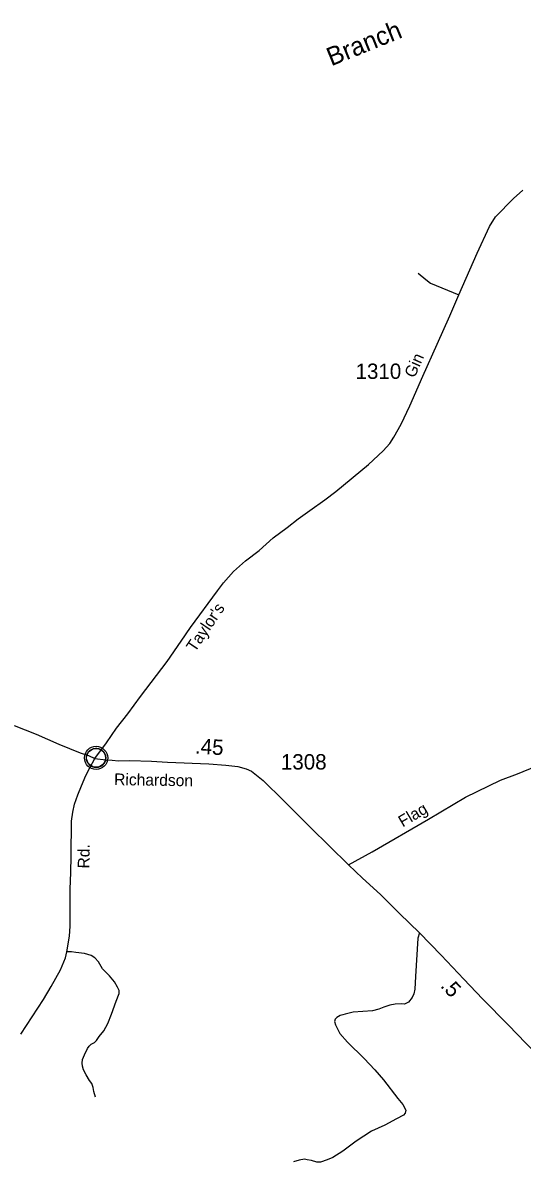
# Model space of a CAD drawing. Extents: x 2220236 to 2384410, y 720751 to 894131.
# Drawn here: x 2267334 to 2271399, y 822411 to 831686 of the extents above; entities that cross this region are included whole.
import ezdxf

# ---------------------------------------------------------------- set-up
doc = ezdxf.new("R2010")
doc.units = 0
doc.layers.add('Default', color=7, linetype='Continuous')

msp = doc.modelspace()

# ---------------------------------------------------------------- linework, layer by layer
at = {"layer": 'Default'}
for points in [[(2267921.3, 825696.7), (2268016, 825825.7), (2268096.8, 825944.4), (2268189.6, 826061.2), (2268292.3, 826202.1), (2268509.9, 826485.6), (2268624, 826653.1), (2268698.9, 826763.7), (2268918, 827061.7), (2268967.4, 827128), (2269048.5, 827220.7), (2269147.7, 827307.6), (2269256.8, 827390.6), (2269372.9, 827492.4), (2269487.1, 827578.4), (2269576.6, 827648.7), (2269669.7, 827717.3), (2269791.7, 827803.4), (2269883, 827871.9), (2270147.3, 828091.5), (2270266.7, 828201.8), (2270322, 828261.9), (2270355.4, 828312.9), (2270415.1, 828418.3), (2270485.3, 828569.4), (2270590.7, 828808.4), (2270706.6, 829070.2), (2270810.2, 829300.4), (2270882.2, 829470.8), (2271034, 829811.7), (2271133.2, 830027.2), (2271182.5, 830107.7), (2271329, 830256.2), (2271404.5, 830324.7)], [(2270552, 829648.3), (2270615.2, 829597.3), (2270653.9, 829567.4), (2270882.2, 829470.8)], [(2267263.1, 825964.5), (2267443.6, 825894.2), (2267628.2, 825813.9), (2267800.9, 825743.6), (2267869, 825720.4), (2267921.3, 825696.7)], [(2267318.1, 823454.1), (2267503, 823735.7), (2267564, 823840), (2267640.7, 823977.8), (2267682.7, 824073.3), (2267693.6, 824124.5), (2267713, 824251.5), (2267718.2, 824331.5), (2267720.8, 824477.4), (2267719.3, 824633.4), (2267725.3, 824769.2), (2267727.3, 824901.1), (2267730.2, 825186.6), (2267740.1, 825259.4), (2267753.9, 825326.3), (2267781.4, 825401.1), (2267810.9, 825474), (2267848.3, 825558.6), (2267879.9, 825620.4), (2267921.3, 825696.7)], [(2267921.3, 825696.7), (2268009.6, 825686.6), (2268060.8, 825684.6), (2268113.3, 825678.5), (2268204.4, 825680.7), (2268381.5, 825674.8), (2268511.3, 825666.2), (2268847.7, 825653.1), (2268987.3, 825642.8), (2269084.8, 825631.5), (2269151.7, 825611.8), (2269195, 825594.1), (2269291.4, 825519.3), (2269456.6, 825355.9), (2269675, 825135.4), (2269984.9, 824832.2)], [(2269984.9, 824832.2), (2270177.4, 824938.2), (2270636.8, 825204.4), (2270937, 825381.3), (2271221.4, 825519.8), (2271360.8, 825573.1), (2271512.3, 825634.5)], [(2269984.9, 824832.2), (2270099, 824722), (2270246.6, 824590.1), (2270400, 824436.5), (2270563.3, 824279), (2270738.4, 824095.9), (2270923.4, 823901), (2271076.8, 823741.6), (2271288.3, 823525), (2271428, 823379.3), (2271581.5, 823231.7), (2271702.5, 823131.3), (2271868, 823013.8)], [(2270563.3, 824279), (2270549.5, 824233.7), (2270529.9, 823922.7), (2270525.9, 823818.3), (2270518.1, 823780.9), (2270502.3, 823751.4), (2270474.8, 823714), (2270441.3, 823698.2), (2270416.8, 823701.2), (2270364.9, 823696.7), (2270323, 823690.2), (2270273.3, 823673.8), (2270231.3, 823657.5), (2270179.5, 823643), (2270023.7, 823631.4), (2269958, 823616.8), (2269938.7, 823609.7), (2269917, 823603.8), (2269903.3, 823595.9), (2269891.4, 823588), (2269875.7, 823574.2), (2269871.8, 823556.5), (2269879.6, 823528.9), (2269915.1, 823458.1), (2269976, 823387.2), (2270111.8, 823255.3), (2270200.3, 823162.8), (2270271.2, 823082.1), (2270386.3, 822930.5), (2270427.6, 822881.2), (2270452.2, 822834), (2270446.3, 822810.4), (2270432.5, 822794.6), (2270377.4, 822763.1), (2270281, 822711.9), (2270171.8, 822664.7), (2270047.9, 822582), (2269939.6, 822501.3), (2269857, 822448.1), (2269811.8, 822430.4), (2269758.6, 822410.7), (2269727.2, 822410.7), (2269683.9, 822424.5), (2269647.5, 822430.4), (2269625.8, 822434.4), (2269583.5, 822426.5), (2269538.3, 822412.7)], [(2267924.7, 822940.1), (2267912.4, 822985.7), (2267905.4, 823019.1), (2267894.9, 823052.5), (2267877.3, 823077.1), (2267849.2, 823122.8), (2267828.2, 823161.4), (2267819.4, 823191.3), (2267817.6, 823217.7), (2267821.1, 823247.5), (2267835.2, 823286.2), (2267861.5, 823337.1), (2267873.8, 823354.7), (2267891.4, 823370.5), (2267917.7, 823384.6), (2267933.5, 823400.4), (2267956.3, 823433.8), (2267993.2, 823481.2), (2268024.8, 823539.2), (2268056.4, 823614.8), (2268095.1, 823721.9), (2268119.6, 823785.2), (2268117.9, 823808), (2268105.6, 823834.4), (2268081, 823878.3), (2268038.9, 823927.5), (2267982.7, 823985.5), (2267961.6, 824022.4), (2267949.3, 824041.7), (2267921.2, 824075.1), (2267891.4, 824094.4), (2267835.2, 824110.2), (2267766.7, 824119), (2267731.6, 824122.5), (2267693.6, 824124.5)]]:
    msp.add_lwpolyline(points, dxfattribs=at)
msp.add_lwpolyline([(2267853.2, 825714.7), (2267854.1, 825720.2), (2267855.9, 825726.8), (2267858.8, 825734), (2267861.8, 825739.8), (2267865.1, 825745.5), (2267868.9, 825750.6), (2267872.8, 825755), (2267877.4, 825759.6), (2267882.9, 825764.2), (2267888.4, 825767.8), (2267893.3, 825770.7), (2267898.3, 825773.1), (2267903.8, 825775.4), (2267909.4, 825777.3), (2267913.7, 825778.4), (2267918.6, 825779.1), (2267922.7, 825779.9), (2267929.1, 825780.1), (2267933.5, 825780), (2267939.2, 825779.8), (2267944.1, 825779), (2267949, 825778), (2267954, 825776.6), (2267959.2, 825774.7), (2267965.8, 825771.8), (2267972.1, 825768.3), (2267977.1, 825764.7), (2267982.3, 825760.7), (2267985.6, 825757.6), (2267989.7, 825753.2), (2267993.6, 825748.5), (2267996.7, 825743.9), (2267999.8, 825738.9), (2268002.3, 825733.7), (2268004.3, 825728.7), (2268005.9, 825723.7), (2268007.1, 825719.1), (2268008.2, 825713.1), (2268008.9, 825708.4), (2268009.1, 825702.4), (2268008.9, 825696.6), (2268008.4, 825690.9), (2268007.4, 825685.4), (2268005.8, 825679.3), (2268003.9, 825673.4), (2268001.6, 825668.4), (2267998.4, 825662.4), (2267995.2, 825657), (2267991.7, 825652.4), (2267987.5, 825647.6), (2267982.2, 825642.6), (2267977.2, 825638.5), (2267972.2, 825635.1), (2267967.8, 825632.6), (2267961, 825629.3), (2267953.9, 825626.6), (2267947.9, 825625.2), (2267941.3, 825623.9), (2267936.9, 825623.4), (2267932.4, 825623.1), (2267926.8, 825623.1), (2267922.5, 825623.5), (2267916.9, 825624.3), (2267911, 825625.6), (2267906.4, 825626.9), (2267901.2, 825628.8), (2267896.6, 825630.7), (2267892.7, 825633), (2267885.9, 825637.1), (2267880.3, 825641.3), (2267875.4, 825645.8), (2267871, 825650.7), (2267867.8, 825654.6), (2267864.8, 825658.8), (2267860.7, 825665.9), (2267859, 825669.5), (2267857.3, 825673.5), (2267854.7, 825681.7), (2267853.2, 825688.7), (2267852.5, 825693.9), (2267852.1, 825700.2), (2267852.1, 825704.9), (2267852.6, 825711.4)], close=True, dxfattribs=at)
for centre, radius in [((2267930.8, 825702.2), 94.3), ((2267930.5, 825702.5), 76.7)]:
    msp.add_circle(centre, radius, dxfattribs=at)

# ---------------------------------------------------------------- texts
for s, height, rotation, p in [('Branch', 150, 22.03236, (2269844.9, 831331.4)), ('Gin', 95, 66.05945, (2270522.6, 828788.8)), ("Taylor's", 95, 55.89425, (2268735.6, 826557.2)), ('.45', 125, 356.60992, (2268732.8, 825737.6)), ('Richardson', 95, 359.07018, (2268076.7, 825480.8)), ('Flag', 95, 30.50966, (2270426.3, 825135.3)), ('Rd.', 95, 89.58724, (2267876.4, 824801.7)), ('.5', 125, 314.00535, (2270727.3, 823841.5))]:
    msp.add_text(s, height=height, rotation=rotation, dxfattribs=at).set_placement(p)
for s, p in [('1310', (2270042.9, 828787.3)), ('1308', (2269435.1, 825607.6))]:
    msp.add_text(s, height=125, dxfattribs=at).set_placement(p)

doc.saveas('drawing.dxf')
